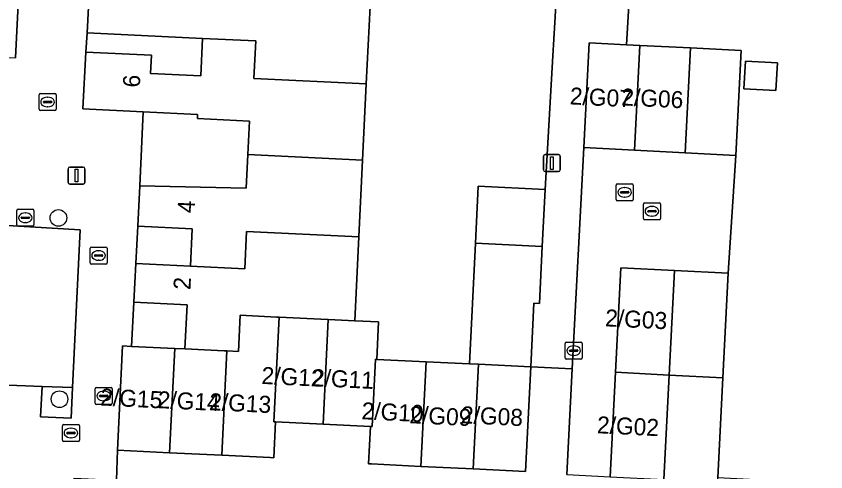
# Model space of a CAD drawing. Extents: x 162989 to 165008, y 383432 to 384338.
# Drawn here: x 164375.84 to 164423.42, y 383664.85 to 383691.63 of the extents above; entities that cross this region are included whole.
import ezdxf

# ---------------------------------------------------------------- set-up
doc = ezdxf.new("R2010")
doc.units = 0
for name, color, linetype in [('IMGEO_Boom', 7, 'Continuous'), ('IMGEO_Brandkraan', 7, 'Continuous'), ('IMGEO_Erf', 7, 'Continuous'), ('IMGEO_Groenvoorziening', 7, 'Continuous'), ('IMGEO_Kolk', 7, 'Continuous'), ('IMGEO_Lichtmast', 7, 'Continuous'), ('IMGEO_Pand', 7, 'Continuous'), ('IMGEO_Pand_nummerreeks', 7, 'Continuous'), ('IMGEO_Rijbaan_lokaal_open', 7, 'Continuous'), ('IMGEO_Rioolput', 7, 'Continuous'), ('IMGEO_Voetpad_open', 7, 'Continuous')]:
    doc.layers.add(name, color=color, linetype=linetype)

msp = doc.modelspace()

# ---------------------------------------------------------------- linework, layer by layer
at = {"layer": 'IMGEO_Boom'}
for centre in [(164378.322, 383679.771), (164378.387, 383669.116)]:
    msp.add_circle(centre, 0.489, dxfattribs=at)
at = {"layer": 'IMGEO_Brandkraan'}
for p, q in [((164380.561, 383669.804), (164381.413, 383669.804)), ((164380.486, 383668.878), (164380.486, 383669.73)), ((164380.745, 383669.298), (164380.745, 383669.31)), ((164380.788, 383669.347), (164381.186, 383669.347)), ((164380.974, 383669.584), (164380.999, 383669.584)), ((164381.229, 383669.31), (164381.229, 383669.298)), ((164381.487, 383669.73), (164381.487, 383668.878)), ((164381.413, 383668.804), (164380.561, 383668.804)), ((164381.183, 383669.261), (164380.785, 383669.261)), ((164380.997, 383669.024), (164380.972, 383669.024))]:
    msp.add_line(p, q, dxfattribs=at)
for points in [[(164380.561, 383669.804), (164381.413, 383669.804)], [(164380.486, 383668.878), (164380.486, 383669.73)], [(164381.487, 383669.73), (164381.487, 383668.878)], [(164381.413, 383668.804), (164380.561, 383668.804)]]:
    msp.add_lwpolyline(points, dxfattribs=at)
for centre, radius, start, end in [((164380.563, 383669.728), 0.0765, 91.552, 178.448), ((164380.563, 383669.728), 0.0765, 91.552, 178.448), ((164381.411, 383669.728), 0.0765, 1.552, 88.448), ((164381.411, 383669.728), 0.0765, 1.552, 88.448), ((164380.785, 383669.307), 0.0403, 85.8775, 175.7526), ((164380.782, 383669.297), 0.0366, 178.938, 274.7102), ((164381.186, 383669.304), 0.043, 264.8664, 352.4533), ((164381.19, 383669.309), 0.0386, 1.7309, 96.639), ((164380.563, 383668.88), 0.0765, 181.552, 268.448), ((164380.563, 383668.88), 0.0765, 181.552, 268.448), ((164381.411, 383668.88), 0.0765, 271.552, 358.448), ((164381.411, 383668.88), 0.0765, 271.552, 358.448)]:
    msp.add_arc(centre, radius, start, end, dxfattribs=at)
for centre, major_axis, ratio, start_param, end_param in [((164380.973, 383669.304), (-0.387, 0.002), 0.722429, 4.712389, 7.853982), ((164380.998, 383669.304), (-0.39, 0.002), 0.717154, 1.570796, 4.712389)]:
    msp.add_ellipse(centre, major_axis=major_axis, ratio=ratio, start_param=start_param, end_param=end_param, dxfattribs=at)
at = {"layer": 'IMGEO_Erf'}
for points in [[(164396.634, 383692.198), (164396.415, 383687.652), (164396.198, 383683.164), (164395.98, 383678.65), (164395.742, 383673.73), (164397.131, 383673.665), (164397.025, 383671.456), (164399.924, 383671.316), (164402.484, 383671.192), (164402.827, 383678.282), (164402.989, 383681.637), (164406.918, 383681.448), (164407.373, 383689.304), (164407.486, 383691.248), (164407.728, 383695.431)], [(164411.952, 383694.271), (164411.714, 383689.952), (164412.489, 383689.912), (164415.467, 383689.757), (164418.444, 383689.603), (164418.124, 383683.442), (164417.688, 383676.518), (164417.369, 383670.372), (164417.065, 383664.505), (164420.415, 383664.335), (164424.559, 383664.124)]]:
    msp.add_lwpolyline(points, dxfattribs=at)
for points in [[(164379.924, 383689.52), (164383.795, 383689.333), (164383.743, 383688.256), (164386.686, 383688.114), (164386.793, 383690.323), (164380.015, 383690.65)], [(164420.572, 383688.884), (164420.488, 383687.265), (164418.605, 383687.362), (164418.689, 383688.982)], [(164383.109, 383681.648), (164389.352, 383681.526), (164389.447, 383683.49), (164389.542, 383685.456), (164386.49, 383685.604), (164386.502, 383685.853), (164383.303, 383686.008)], [(164377.359, 383669.864), (164379.158, 383669.795), (164379.594, 383679.061), (164375.337, 383679.325), (164375.325, 383679.071), (164368.456, 383679.405), (164368.346, 383677.152), (164368.237, 383674.899), (164375.155, 383674.562), (164374.987, 383671.098), (164371.157, 383671.284), (164371.214, 383672.446), (164368.121, 383672.596), (164368.009, 383670.295), (164374.888, 383669.959)], [(164382.87, 383677.094), (164386.082, 383676.939), (164386.188, 383679.127), (164382.995, 383679.281)], [(164385.157, 383672.098), (164385.758, 383672.069), (164385.884, 383674.67), (164382.761, 383674.821), (164382.623, 383672.22)]]:
    msp.add_lwpolyline(points, close=True, dxfattribs=at)
at = {"layer": 'IMGEO_Groenvoorziening'}
msp.add_lwpolyline([(164377.359, 383669.864), (164377.276, 383668.082), (164379.074, 383667.997), (164379.158, 383669.795)], close=True, dxfattribs=at)
at = {"layer": 'IMGEO_Kolk'}
for p, q in [((164377.185, 383686.156), (164377.185, 383687.008)), ((164377.26, 383687.082), (164378.112, 383687.082)), ((164378.186, 383687.008), (164378.186, 383686.156)), ((164377.444, 383686.576), (164377.444, 383686.588)), ((164377.882, 383686.539), (164377.484, 383686.539)), ((164377.487, 383686.625), (164377.885, 383686.625)), ((164377.673, 383686.862), (164377.698, 383686.862)), ((164377.928, 383686.588), (164377.928, 383686.576)), ((164378.112, 383686.082), (164377.26, 383686.082)), ((164377.696, 383686.302), (164377.671, 383686.302)), ((164412.697, 383679.736), (164412.697, 383680.588)), ((164412.772, 383680.662), (164413.624, 383680.662)), ((164413.185, 383680.442), (164413.21, 383680.442)), ((164413.698, 383680.588), (164413.698, 383679.736)), ((164412.956, 383680.156), (164412.956, 383680.168)), ((164413.394, 383680.119), (164412.996, 383680.119)), ((164412.999, 383680.205), (164413.397, 383680.205)), ((164413.208, 383679.882), (164413.183, 383679.882)), ((164413.44, 383680.168), (164413.44, 383680.156)), ((164413.624, 383679.662), (164412.772, 383679.662)), ((164408.103, 383671.543), (164408.103, 383672.395)), ((164408.178, 383672.469), (164409.03, 383672.469)), ((164408.591, 383672.249), (164408.616, 383672.249)), ((164409.104, 383672.395), (164409.104, 383671.543)), ((164408.362, 383671.963), (164408.362, 383671.975)), ((164408.8, 383671.926), (164408.402, 383671.926)), ((164408.405, 383672.012), (164408.803, 383672.012)), ((164408.614, 383671.689), (164408.589, 383671.689)), ((164408.846, 383671.975), (164408.846, 383671.963)), ((164409.03, 383671.469), (164408.178, 383671.469)), ((164378.556, 383666.705), (164378.556, 383667.557)), ((164378.631, 383667.631), (164379.483, 383667.631)), ((164379.044, 383667.411), (164379.069, 383667.411)), ((164379.557, 383667.557), (164379.557, 383666.705)), ((164378.815, 383667.125), (164378.815, 383667.137)), ((164379.253, 383667.088), (164378.855, 383667.088)), ((164378.858, 383667.174), (164379.256, 383667.174)), ((164379.299, 383667.137), (164379.299, 383667.125)), ((164379.483, 383666.631), (164378.631, 383666.631)), ((164379.067, 383666.851), (164379.042, 383666.851))]:
    msp.add_line(p, q, dxfattribs=at)
for points in [[(164377.185, 383686.156), (164377.185, 383687.008)], [(164377.26, 383687.082), (164378.112, 383687.082)], [(164378.186, 383687.008), (164378.186, 383686.156)], [(164378.112, 383686.082), (164377.26, 383686.082)], [(164412.697, 383679.736), (164412.697, 383680.588)], [(164412.772, 383680.662), (164413.624, 383680.662)], [(164413.698, 383680.588), (164413.698, 383679.736)], [(164413.624, 383679.662), (164412.772, 383679.662)], [(164408.103, 383671.543), (164408.103, 383672.395)], [(164408.178, 383672.469), (164409.03, 383672.469)], [(164409.104, 383672.395), (164409.104, 383671.543)], [(164409.03, 383671.469), (164408.178, 383671.469)], [(164378.556, 383666.705), (164378.556, 383667.557)], [(164378.631, 383667.631), (164379.483, 383667.631)], [(164379.557, 383667.557), (164379.557, 383666.705)], [(164379.483, 383666.631), (164378.631, 383666.631)]]:
    msp.add_lwpolyline(points, dxfattribs=at)
for centre, radius, start, end in [((164377.262, 383687.006), 0.0765, 91.552, 178.448), ((164377.262, 383687.006), 0.0765, 91.552, 178.448), ((164378.11, 383687.006), 0.0765, 1.552, 88.448), ((164378.11, 383687.006), 0.0765, 1.552, 88.448), ((164377.484, 383686.585), 0.0403, 85.8775, 175.7526), ((164377.481, 383686.575), 0.0366, 178.938, 274.7102), ((164377.885, 383686.582), 0.043, 264.8664, 352.4533), ((164377.889, 383686.587), 0.0386, 1.7309, 96.639), ((164377.262, 383686.158), 0.0765, 181.552, 268.448), ((164377.262, 383686.158), 0.0765, 181.552, 268.448), ((164378.11, 383686.158), 0.0765, 271.552, 358.448), ((164378.11, 383686.158), 0.0765, 271.552, 358.448), ((164412.774, 383680.586), 0.0765, 91.552, 178.448), ((164412.774, 383680.586), 0.0765, 91.552, 178.448), ((164413.622, 383680.586), 0.0765, 1.552, 88.448), ((164413.622, 383680.586), 0.0765, 1.552, 88.448), ((164412.774, 383679.738), 0.0765, 181.552, 268.448), ((164412.774, 383679.738), 0.0765, 181.552, 268.448), ((164412.996, 383680.165), 0.0403, 85.8775, 175.7526), ((164412.993, 383680.155), 0.0366, 178.938, 274.7102), ((164413.397, 383680.162), 0.043, 264.8664, 352.4533), ((164413.401, 383680.167), 0.0386, 1.7309, 96.639), ((164413.622, 383679.738), 0.0765, 271.552, 358.448), ((164413.622, 383679.738), 0.0765, 271.552, 358.448), ((164408.18, 383672.393), 0.0765, 91.552, 178.448), ((164408.18, 383672.393), 0.0765, 91.552, 178.448), ((164409.028, 383672.393), 0.0765, 1.552, 88.448), ((164409.028, 383672.393), 0.0765, 1.552, 88.448), ((164408.402, 383671.972), 0.0403, 85.8775, 175.7526), ((164408.399, 383671.962), 0.0366, 178.938, 274.7102), ((164408.803, 383671.969), 0.043, 264.8664, 352.4533), ((164408.807, 383671.974), 0.0386, 1.7309, 96.639), ((164408.18, 383671.545), 0.0765, 181.552, 268.448), ((164408.18, 383671.545), 0.0765, 181.552, 268.448), ((164409.028, 383671.545), 0.0765, 271.552, 358.448), ((164409.028, 383671.545), 0.0765, 271.552, 358.448), ((164378.633, 383667.555), 0.0765, 91.552, 178.448), ((164378.633, 383667.555), 0.0765, 91.552, 178.448), ((164379.481, 383667.555), 0.0765, 1.552, 88.448), ((164379.481, 383667.555), 0.0765, 1.552, 88.448), ((164378.855, 383667.134), 0.0403, 85.8775, 175.7526), ((164378.852, 383667.124), 0.0366, 178.938, 274.7102), ((164379.256, 383667.131), 0.043, 264.8664, 352.4533), ((164379.26, 383667.136), 0.0386, 1.7309, 96.639), ((164378.633, 383666.707), 0.0765, 181.552, 268.448), ((164378.633, 383666.707), 0.0765, 181.552, 268.448), ((164379.481, 383666.707), 0.0765, 271.552, 358.448), ((164379.481, 383666.707), 0.0765, 271.552, 358.448)]:
    msp.add_arc(centre, radius, start, end, dxfattribs=at)
for centre, major_axis, ratio, start_param, end_param in [((164377.672, 383686.582), (-0.387, 0.002), 0.722429, 4.712389, 7.853982), ((164377.697, 383686.582), (-0.39, 0.002), 0.717154, 1.570796, 4.712389), ((164413.184, 383680.162), (-0.387, 0.002), 0.722429, 4.712389, 7.853982), ((164413.209, 383680.162), (-0.39, 0.002), 0.717154, 1.570796, 4.712389), ((164408.59, 383671.969), (-0.387, 0.002), 0.722429, 4.712389, 7.853982), ((164408.615, 383671.969), (-0.39, 0.002), 0.717154, 1.570796, 4.712389), ((164379.043, 383667.131), (-0.387, 0.002), 0.722429, 4.712389, 7.853982), ((164379.068, 383667.131), (-0.39, 0.002), 0.717154, 1.570796, 4.712389)]:
    msp.add_ellipse(centre, major_axis=major_axis, ratio=ratio, start_param=start_param, end_param=end_param, dxfattribs=at)
at = {"layer": 'IMGEO_Lichtmast'}
for p, q in [((164406.822, 383682.594), (164406.822, 383683.394)), ((164406.822, 383683.394), (164406.822, 383682.594)), ((164406.922, 383683.494), (164407.712, 383683.494)), ((164407.712, 383683.494), (164406.922, 383683.494)), ((164407.812, 383683.394), (164407.812, 383682.594)), ((164407.812, 383682.594), (164407.812, 383683.394)), ((164378.89, 383681.86), (164378.89, 383682.66)), ((164378.89, 383682.66), (164378.89, 383681.86)), ((164378.99, 383682.76), (164379.78, 383682.76)), ((164379.78, 383682.76), (164378.99, 383682.76)), ((164379.88, 383682.66), (164379.88, 383681.86)), ((164379.88, 383681.86), (164379.88, 383682.66)), ((164407.712, 383682.494), (164406.922, 383682.494)), ((164406.922, 383682.494), (164407.712, 383682.494)), ((164379.78, 383681.76), (164378.99, 383681.76)), ((164378.99, 383681.76), (164379.78, 383681.76))]:
    msp.add_line(p, q, dxfattribs=at)
for points in [[(164407.242, 383683.369), (164407.392, 383683.369), (164407.392, 383682.619), (164407.242, 383682.619), (164407.242, 383683.369)], [(164379.31, 383682.635), (164379.46, 383682.635), (164379.46, 383681.885), (164379.31, 383681.885), (164379.31, 383682.635)]]:
    msp.add_lwpolyline(points, dxfattribs=at)
for centre, start, end in [((164406.922, 383683.394), 90, 180), ((164406.922, 383683.394), 90, 180), ((164407.712, 383683.394), 0, 90), ((164407.712, 383683.394), 360, 90), ((164378.99, 383682.66), 90, 180), ((164378.99, 383682.66), 90, 180), ((164379.78, 383682.66), 0, 90), ((164379.78, 383682.66), 360, 90), ((164406.922, 383682.594), 180, 270), ((164406.922, 383682.594), 180, 270), ((164407.712, 383682.594), 270, 0), ((164407.712, 383682.594), 270, 0), ((164378.99, 383681.86), 180, 270), ((164378.99, 383681.86), 180, 270), ((164379.78, 383681.86), 270, 0), ((164379.78, 383681.86), 270, 0)]:
    msp.add_arc(centre, 0.1, start, end, dxfattribs=at)
at = {"layer": 'IMGEO_Pand'}
for points in [[(164375.976, 383692.744), (164369.165, 383693.075), (164365.836, 383693.236), (164365.943, 383695.446), (164359.663, 383695.76), (164359.644, 383695.36), (164359.416, 383690.682), (164362.702, 383690.522), (164362.615, 383688.733), (164368.879, 383688.43), (164368.986, 383690.624), (164372.089, 383690.473), (164372.035, 383689.362), (164375.803, 383689.179)], [(164396.634, 383692.198), (164390.031, 383692.515), (164390.136, 383694.687), (164386.997, 383694.84), (164386.892, 383692.664), (164383.969, 383692.805), (164384.021, 383693.877), (164380.18, 383694.063), (164380.015, 383690.65), (164386.793, 383690.323), (164389.919, 383690.176), (164389.81, 383687.967), (164396.415, 383687.652)], [(164396.198, 383683.164), (164396.415, 383687.652), (164389.81, 383687.967), (164389.919, 383690.176), (164386.793, 383690.323), (164386.686, 383688.114), (164383.743, 383688.256), (164383.795, 383689.333), (164379.924, 383689.52), (164379.763, 383686.179), (164383.303, 383686.008), (164386.502, 383685.853), (164386.49, 383685.604), (164389.542, 383685.456), (164389.447, 383683.49)], [(164412.17, 383683.75), (164412.489, 383689.912), (164411.714, 383689.952), (164409.512, 383690.066), (164409.193, 383683.904)], [(164412.489, 383689.912), (164412.17, 383683.75), (164415.147, 383683.596), (164415.467, 383689.757)], [(164415.467, 383689.757), (164415.147, 383683.596), (164418.124, 383683.442), (164418.444, 383689.603)], [(164418.605, 383687.362), (164420.488, 383687.265), (164420.572, 383688.884), (164418.689, 383688.982)], [(164396.198, 383683.164), (164389.447, 383683.49), (164389.352, 383681.526), (164383.109, 383681.648), (164382.995, 383679.281), (164386.188, 383679.127), (164386.082, 383676.939), (164389.271, 383676.786), (164389.377, 383678.97), (164395.98, 383678.65)], [(164402.827, 383678.282), (164406.756, 383678.095), (164406.918, 383681.448), (164402.989, 383681.637)], [(164395.98, 383678.65), (164389.377, 383678.97), (164389.271, 383676.786), (164386.082, 383676.939), (164382.87, 383677.094), (164382.761, 383674.821), (164385.884, 383674.67), (164385.758, 383672.069), (164388.072, 383671.96), (164388.218, 383671.953), (164388.908, 383671.92), (164389.007, 383674.045), (164391.164, 383673.944), (164391.291, 383673.938), (164394.15, 383673.804), (164394.168, 383673.803), (164395.742, 383673.73)], [(164402.827, 383678.282), (164402.484, 383671.192), (164402.999, 383671.167), (164406.075, 383671.018), (164406.256, 383674.758), (164406.594, 383674.742), (164406.756, 383678.095)], [(164414.213, 383670.536), (164414.533, 383676.681), (164411.374, 383676.845), (164411.056, 383670.699)], [(164414.213, 383670.536), (164417.369, 383670.372), (164417.688, 383676.518), (164414.533, 383676.681)], [(164391.291, 383673.938), (164391.164, 383673.944), (164389.007, 383674.045), (164388.908, 383671.92), (164388.218, 383671.953), (164387.922, 383665.823), (164390.765, 383665.686), (164390.983, 383665.675), (164391.085, 383667.79), (164390.981, 383667.795)], [(164394.168, 383673.803), (164394.15, 383673.804), (164391.291, 383673.938), (164390.981, 383667.795), (164391.085, 383667.79), (164393.871, 383667.656)], [(164396.952, 383671.46), (164397.025, 383671.456), (164397.131, 383673.665), (164395.742, 383673.73), (164394.168, 383673.803), (164393.871, 383667.656), (164396.657, 383667.521), (164396.752, 383667.516)], [(164385.157, 383672.098), (164382.623, 383672.22), (164382.095, 383672.246), (164381.799, 383666.119), (164384.86, 383665.971)], [(164385.758, 383672.069), (164385.157, 383672.098), (164384.86, 383665.971), (164387.922, 383665.823), (164388.218, 383671.953), (164388.072, 383671.96)], [(164399.924, 383671.316), (164397.025, 383671.456), (164396.952, 383671.46), (164396.752, 383667.516), (164396.657, 383667.521), (164396.551, 383665.318), (164396.662, 383665.312), (164396.728, 383665.309), (164399.627, 383665.169)], [(164399.627, 383665.169), (164402.702, 383665.021), (164402.999, 383671.167), (164402.484, 383671.192), (164399.924, 383671.316)], [(164406.075, 383671.018), (164402.999, 383671.167), (164402.702, 383665.021), (164405.778, 383664.872)], [(164414.213, 383670.536), (164411.056, 383670.699), (164410.737, 383664.554), (164413.894, 383664.39)], [(164414.213, 383670.536), (164413.894, 383664.39), (164417.051, 383664.226), (164417.065, 383664.505), (164417.369, 383670.372)]]:
    msp.add_lwpolyline(points, close=True, dxfattribs=at)
at = {"layer": 'IMGEO_Rijbaan_lokaal_open'}
msp.add_lwpolyline([(164411.374, 383676.845), (164414.533, 383676.681), (164417.688, 383676.518), (164418.124, 383683.442), (164415.147, 383683.596), (164412.17, 383683.75), (164409.193, 383683.904), (164408.519, 383670.895), (164408.197, 383664.685), (164410.737, 383664.554), (164411.056, 383670.699)], close=True, dxfattribs=at)
at = {"layer": 'IMGEO_Rioolput'}
for p, q in [((164411.1, 383680.848), (164411.1, 383681.7)), ((164411.175, 383681.774), (164412.027, 383681.774)), ((164412.101, 383681.7), (164412.101, 383680.848)), ((164411.359, 383681.268), (164411.359, 383681.28)), ((164411.797, 383681.231), (164411.399, 383681.231)), ((164411.402, 383681.317), (164411.8, 383681.317)), ((164411.588, 383681.554), (164411.613, 383681.554)), ((164411.843, 383681.28), (164411.843, 383681.268)), ((164412.027, 383680.774), (164411.175, 383680.774)), ((164411.611, 383680.994), (164411.586, 383680.994)), ((164375.954, 383680.28), (164376.806, 383680.28)), ((164375.879, 383679.354), (164375.879, 383680.206)), ((164376.138, 383679.774), (164376.138, 383679.786)), ((164376.576, 383679.737), (164376.178, 383679.737)), ((164376.181, 383679.823), (164376.579, 383679.823)), ((164376.367, 383680.06), (164376.392, 383680.06)), ((164376.622, 383679.786), (164376.622, 383679.774)), ((164376.88, 383680.206), (164376.88, 383679.354)), ((164376.806, 383679.28), (164375.954, 383679.28)), ((164376.39, 383679.5), (164376.365, 383679.5)), ((164380.182, 383677.132), (164380.182, 383677.984)), ((164380.257, 383678.058), (164381.109, 383678.058)), ((164380.67, 383677.838), (164380.695, 383677.838)), ((164381.183, 383677.984), (164381.183, 383677.132)), ((164380.441, 383677.552), (164380.441, 383677.564)), ((164380.879, 383677.515), (164380.481, 383677.515)), ((164380.484, 383677.601), (164380.882, 383677.601)), ((164380.925, 383677.564), (164380.925, 383677.552)), ((164381.109, 383677.058), (164380.257, 383677.058)), ((164380.693, 383677.278), (164380.668, 383677.278))]:
    msp.add_line(p, q, dxfattribs=at)
for points in [[(164411.1, 383680.848), (164411.1, 383681.7)], [(164411.175, 383681.774), (164412.027, 383681.774)], [(164412.101, 383681.7), (164412.101, 383680.848)], [(164412.027, 383680.774), (164411.175, 383680.774)], [(164375.954, 383680.28), (164376.806, 383680.28)], [(164375.879, 383679.354), (164375.879, 383680.206)], [(164376.88, 383680.206), (164376.88, 383679.354)], [(164376.806, 383679.28), (164375.954, 383679.28)], [(164380.182, 383677.132), (164380.182, 383677.984)], [(164380.257, 383678.058), (164381.109, 383678.058)], [(164381.183, 383677.984), (164381.183, 383677.132)], [(164381.109, 383677.058), (164380.257, 383677.058)]]:
    msp.add_lwpolyline(points, dxfattribs=at)
for centre, radius, start, end in [((164411.177, 383681.698), 0.0765, 91.552, 178.448), ((164411.177, 383681.698), 0.0765, 91.552, 178.448), ((164412.025, 383681.698), 0.0765, 1.552, 88.448), ((164412.025, 383681.698), 0.0765, 1.552, 88.448), ((164411.399, 383681.277), 0.0403, 85.8775, 175.7526), ((164411.396, 383681.267), 0.0366, 178.938, 274.7102), ((164411.8, 383681.274), 0.043, 264.8664, 352.4533), ((164411.804, 383681.279), 0.0386, 1.7309, 96.639), ((164411.177, 383680.85), 0.0765, 181.552, 268.448), ((164411.177, 383680.85), 0.0765, 181.552, 268.448), ((164412.025, 383680.85), 0.0765, 271.552, 358.448), ((164412.025, 383680.85), 0.0765, 271.552, 358.448), ((164375.956, 383680.204), 0.0765, 91.552, 178.448), ((164375.956, 383680.204), 0.0765, 91.552, 178.448), ((164376.804, 383680.204), 0.0765, 1.552, 88.448), ((164376.804, 383680.204), 0.0765, 1.552, 88.448), ((164376.178, 383679.783), 0.0403, 85.8775, 175.7526), ((164376.175, 383679.773), 0.0366, 178.938, 274.7102), ((164376.579, 383679.78), 0.043, 264.8664, 352.4533), ((164376.583, 383679.785), 0.0386, 1.7309, 96.639), ((164375.956, 383679.356), 0.0765, 181.552, 268.448), ((164375.956, 383679.356), 0.0765, 181.552, 268.448), ((164376.804, 383679.356), 0.0765, 271.552, 358.448), ((164376.804, 383679.356), 0.0765, 271.552, 358.448), ((164380.259, 383677.982), 0.0765, 91.552, 178.448), ((164380.259, 383677.982), 0.0765, 91.552, 178.448), ((164381.107, 383677.982), 0.0765, 1.552, 88.448), ((164381.107, 383677.982), 0.0765, 1.552, 88.448), ((164380.481, 383677.561), 0.0403, 85.8775, 175.7526), ((164380.478, 383677.551), 0.0366, 178.938, 274.7102), ((164380.882, 383677.558), 0.043, 264.8664, 352.4533), ((164380.886, 383677.563), 0.0386, 1.7309, 96.639), ((164380.259, 383677.134), 0.0765, 181.552, 268.448), ((164380.259, 383677.134), 0.0765, 181.552, 268.448), ((164381.107, 383677.134), 0.0765, 271.552, 358.448), ((164381.107, 383677.134), 0.0765, 271.552, 358.448)]:
    msp.add_arc(centre, radius, start, end, dxfattribs=at)
for centre, major_axis, ratio, start_param, end_param in [((164411.587, 383681.274), (-0.387, 0.002), 0.722429, 4.712389, 7.853982), ((164411.612, 383681.274), (-0.39, 0.002), 0.717154, 1.570796, 4.712389), ((164376.366, 383679.78), (-0.387, 0.002), 0.722429, 4.712389, 7.853982), ((164376.391, 383679.78), (-0.39, 0.002), 0.717154, 1.570796, 4.712389), ((164380.669, 383677.558), (-0.387, 0.002), 0.722429, 4.712389, 7.853982), ((164380.694, 383677.558), (-0.39, 0.002), 0.717154, 1.570796, 4.712389)]:
    msp.add_ellipse(centre, major_axis=major_axis, ratio=ratio, start_param=start_param, end_param=end_param, dxfattribs=at)
at = {"layer": 'IMGEO_Voetpad_open'}
for points in [[(164407.728, 383695.431), (164407.486, 383691.248), (164407.373, 383689.304), (164406.918, 383681.448), (164406.756, 383678.095), (164406.594, 383674.742), (164406.256, 383674.758), (164406.075, 383671.018), (164408.519, 383670.895), (164409.193, 383683.904), (164409.512, 383690.066), (164411.714, 383689.952), (164411.952, 383694.271)], [(164374.59, 383664.279), (164376.586, 383664.182), (164379.228, 383664.054), (164379.25, 383664.483), (164381.731, 383664.357), (164381.799, 383666.119), (164382.095, 383672.246), (164382.623, 383672.22), (164382.761, 383674.821), (164382.87, 383677.094), (164382.995, 383679.281), (164383.109, 383681.648), (164383.303, 383686.008), (164379.763, 383686.179), (164379.924, 383689.52), (164380.015, 383690.65), (164380.18, 383694.063)], [(164375.976, 383692.744), (164375.803, 383689.179)], [(164375.337, 383679.325), (164379.594, 383679.061), (164379.158, 383669.795), (164379.074, 383667.997), (164377.276, 383668.082), (164377.359, 383669.864), (164374.888, 383669.959)], [(164408.197, 383664.685), (164408.519, 383670.895), (164406.075, 383671.018), (164405.778, 383664.872), (164402.702, 383665.021), (164399.627, 383665.169), (164396.728, 383665.309), (164396.662, 383665.312), (164396.551, 383665.318), (164396.657, 383667.521), (164393.871, 383667.656), (164391.085, 383667.79), (164390.983, 383665.675), (164390.765, 383665.686), (164387.922, 383665.823), (164384.86, 383665.971), (164381.799, 383666.119), (164381.731, 383664.357)]]:
    msp.add_lwpolyline(points, dxfattribs=at)

# ---------------------------------------------------------------- texts
at = {"layer": 'IMGEO_Pand_nummerreeks'}
for s, rotation, p in [('6', 87.2411, (164383.106, 383687.417)), ('2/G07', 357.2186, (164408.359, 383686.445)), ('2/G06', 357.2186, (164411.383, 383686.386)), ('4', 87.2426, (164386.315, 383680.032)), ('2', 87.2557, (164386.078, 383675.524)), ('2/G03', 357.2186, (164410.434, 383673.401)), ('2/G12', 357.2212, (164390.241, 383670.018)), ('2/G11', 357.2212, (164393.203, 383669.893)), ('2/G15', 357.2186, (164380.765, 383668.751)), ('2/G14', 357.2186, (164384.14, 383668.594)), ('2/G13', 357.2212, (164387.164, 383668.476)), ('2/G10', 357.2212, (164396.12, 383667.942)), ('2/G09', 357.2186, (164398.928, 383667.709)), ('2/G08', 357.2186, (164401.958, 383667.709)), ('2/G02', 357.2186, (164409.953, 383667.117))]:
    msp.add_text(s, height=1, rotation=rotation, dxfattribs=at).set_placement(p)

doc.saveas('drawing.dxf')
